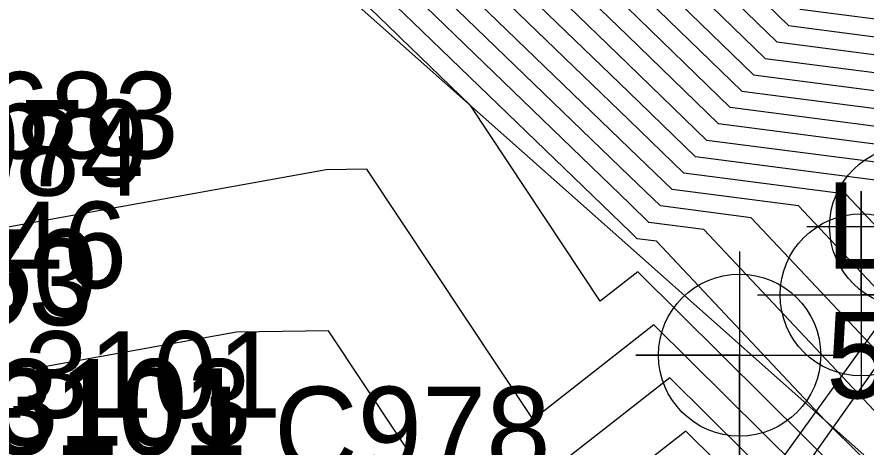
# Model space of a CAD drawing. Extents: x 2188792 to 2191981, y 386090 to 389710.
# Drawn here: x 2190375.85 to 2190400.42, y 387953.95 to 387966.39 of the extents above; entities that cross this region are included whole.
import ezdxf

# ---------------------------------------------------------------- set-up
doc = ezdxf.new("R2010")
doc.units = 0
for name, color, linetype in [('DTM Contours Major', 7, 'Continuous'), ('DTM Contours Minor', 7, 'Continuous'), ('Exist Guardrail', 7, 'Continuous'), ('Exist Roads EOT Cogo Elevation', 7, 'Continuous'), ('Exist Roads EOT Cogo Number', 7, 'Continuous'), ('Exist Roads EOT Cogo Point CELL', 7, 'Continuous'), ('Exist Structure Major Bridge Seam Cogo Comment', 7, 'Continuous'), ('Exist Structure Major Bridge Seam Cogo Elevation', 7, 'Continuous'), ('Exist Structure Major Bridge Seam Cogo Number', 7, 'Continuous'), ('Exist Structure Major Deck Tunnel Box Culvert', 7, 'Continuous'), ('Exist Structure Major Deck Tunnel Box Culvert Cogo Comment', 7, 'Continuous'), ('Exist Structure Major Deck Tunnel Box Culvert Cogo Elevation', 7, 'Continuous'), ('Exist Structure Major Deck Tunnel Box Culvert Cogo Number', 7, 'Continuous'), ('Exist Structure Major Deck Tunnel Box Culvert Cogo Point CELL', 7, 'Continuous'), ('PH Exist DTM Breakline', 7, 'Continuous')]:
    doc.layers.add(name, color=color, linetype=linetype)

msp = doc.modelspace()

# ---------------------------------------------------------------- linework, layer by layer
at = {"layer": 'DTM Contours Major'}
for points in [[(2190375.85, 387984.703), (2190378.915, 387982.405), (2190378.992, 387982.331), (2190379.416, 387981.921), (2190384.866, 387976.622), (2190386.495, 387975.047), (2190390.939, 387970.73), (2190393.464, 387968.289), (2190397.145, 387964.717), (2190403.02, 387963.956), (2190404.544, 387962.77), (2190405.147, 387962.446), (2190404.684, 387959.264), (2190405.716, 387955.176), (2190421.071, 387941.017)], [(2190410.389, 387950.286), (2190405.75, 387954.563), (2190404.759, 387958.49), (2190402.848, 387959.833), (2190401.182, 387961.604), (2190395.461, 387962.345), (2190393.525, 387964.224), (2190389.116, 387968.486), (2190386.656, 387970.876), (2190382.864, 387974.542), (2190379.711, 387977.608), (2190376.75, 387980.471), (2190376.206, 387980.994), (2190374.427, 387982.328)], [(2190400.287, 387953.652), (2190399.214, 387954.718), (2190394.342, 387959.9), (2190393.777, 387959.973), (2190393.586, 387960.159), (2190387.294, 387966.241), (2190386.816, 387966.706), (2190380.862, 387972.462), (2190380.006, 387973.294), (2190374.508, 387978.612)]]:
    msp.add_lwpolyline(points, dxfattribs=at)
at = {"layer": 'DTM Contours Minor'}
for points in [[(2190399.48, 387952.301), (2190394.265, 387957.483), (2190390.77, 387954.748), (2190385.97, 387961.986), (2190384.793, 387961.966), (2190355.48, 387956.679), (2190355.365, 387956.731), (2190355.353, 387956.761), (2190354.564, 387955.936), (2190354.612, 387956.957), (2190354.597, 387957.894), (2190361.86, 387990.491), (2190366.19, 387990.657), (2190366.236, 387991.404), (2190366.865, 387991.765), (2190365.867, 387994.071), (2190366.733, 387998.376), (2190366.783, 387999.75), (2190357.029, 388002.822), (2190331.329, 388016.184)], [(2190375.469, 387987.111), (2190376.68, 387985.918), (2190376.779, 387985.791), (2190379.672, 387983.499), (2190380.455, 387982.898), (2190386.402, 387978.25), (2190386.464, 387978.202), (2190386.928, 387977.839), (2190392.398, 387972.526), (2190393.416, 387971.541), (2190398.492, 387966.614), (2190401.929, 387966.169), (2190405.453, 387963.428), (2190406.847, 387962.679), (2190405.861, 387955.908), (2190406.035, 387955.826), (2190406.828, 387955.35), (2190413.004, 387952.335)], [(2190375.248, 387986.93), (2190376.507, 387985.69), (2190376.57, 387985.609), (2190379.575, 387983.228), (2190380.111, 387982.817), (2190384.539, 387979.356), (2190386.067, 387977.87), (2190386.399, 387977.549), (2190392.033, 387972.077), (2190393.428, 387970.728), (2190398.156, 387966.14), (2190402.202, 387965.616), (2190405.226, 387963.264), (2190406.422, 387962.621), (2190405.503, 387956.307), (2190405.696, 387955.544), (2190409.174, 387952.336)], [(2190375.028, 387986.748), (2190376.334, 387985.463), (2190376.361, 387985.427), (2190379.479, 387982.957), (2190379.767, 387982.736), (2190382.151, 387980.872), (2190385.667, 387977.454), (2190386.431, 387976.715), (2190391.668, 387971.628), (2190393.44, 387969.915), (2190397.819, 387965.665), (2190402.475, 387965.062), (2190404.999, 387963.099), (2190405.997, 387962.563), (2190405.23, 387957.293), (2190405.703, 387955.422), (2190414.234, 387947.555)], [(2190374.771, 387986.532), (2190376.089, 387985.235), (2190376.116, 387985.201), (2190376.135, 387985.178), (2190378.032, 387983.756), (2190379.382, 387982.686), (2190379.423, 387982.654), (2190379.763, 387982.389), (2190385.266, 387977.038), (2190386.463, 387975.881), (2190391.304, 387971.179), (2190393.452, 387969.102), (2190397.482, 387965.191), (2190402.748, 387964.509), (2190404.771, 387962.935), (2190405.572, 387962.504), (2190404.957, 387958.279), (2190405.709, 387955.299), (2190419.293, 387942.773)], [(2190375.566, 387984.228), (2190378.373, 387982.123), (2190378.544, 387981.959), (2190379.475, 387981.059), (2190384.465, 387976.206), (2190386.527, 387974.212), (2190390.575, 387970.281), (2190393.477, 387967.476), (2190396.808, 387964.242), (2190403.293, 387963.403), (2190404.317, 387962.606), (2190404.722, 387962.388), (2190404.411, 387960.25), (2190405.723, 387955.054), (2190418.934, 387942.871)], [(2190416.798, 387944.725), (2190405.73, 387954.931), (2190404.138, 387961.236), (2190404.298, 387962.33), (2190404.09, 387962.441), (2190403.566, 387962.849), (2190396.472, 387963.768), (2190393.489, 387966.663), (2190390.21, 387969.832), (2190386.559, 387973.378), (2190384.065, 387975.79), (2190379.534, 387980.196), (2190378.095, 387981.587), (2190377.831, 387981.841), (2190375.281, 387983.753)], [(2190414.662, 387946.578), (2190405.737, 387954.809), (2190403.865, 387962.221), (2190403.873, 387962.272), (2190403.863, 387962.277), (2190403.839, 387962.296), (2190396.135, 387963.293), (2190393.501, 387965.85), (2190389.846, 387969.383), (2190386.591, 387972.544), (2190383.665, 387975.374), (2190379.593, 387979.333), (2190377.647, 387981.215), (2190377.29, 387981.558), (2190374.997, 387983.278)], [(2190412.525, 387948.432), (2190405.743, 387954.686), (2190404.294, 387960.426), (2190403.362, 387961.081), (2190402.55, 387961.945), (2190395.798, 387962.819), (2190393.513, 387965.037), (2190389.481, 387968.935), (2190386.623, 387971.71), (2190383.264, 387974.958), (2190379.652, 387978.47), (2190377.198, 387980.843), (2190376.748, 387981.276), (2190374.712, 387982.803)], [(2190408.253, 387952.14), (2190405.757, 387954.441), (2190405.224, 387956.553), (2190402.333, 387958.584), (2190399.814, 387961.263), (2190395.124, 387961.87), (2190393.537, 387963.411), (2190388.752, 387968.037), (2190386.688, 387970.042), (2190382.463, 387974.126), (2190379.77, 387976.745), (2190376.301, 387980.099), (2190375.665, 387980.712)], [(2190422.118, 387935.798), (2190406.116, 387953.993), (2190405.764, 387954.318), (2190405.689, 387954.617), (2190401.819, 387957.335), (2190398.446, 387960.922), (2190394.788, 387961.396), (2190393.549, 387962.598), (2190388.387, 387967.588), (2190386.72, 387969.208), (2190382.063, 387973.71), (2190379.829, 387975.882), (2190375.853, 387979.727)], [(2190401.069, 387953.709), (2190404.1, 387954.123), (2190401.304, 387956.087), (2190397.078, 387960.581), (2190394.451, 387960.922), (2190393.562, 387961.785), (2190388.023, 387967.139), (2190386.752, 387968.374), (2190381.662, 387973.294), (2190379.888, 387975.02), (2190375.405, 387979.356)], [(2190402.107, 387953.913), (2190400.789, 387954.838), (2190395.71, 387960.241), (2190394.114, 387960.447), (2190393.574, 387960.972), (2190387.658, 387966.69), (2190386.784, 387967.54), (2190381.262, 387972.878), (2190379.947, 387974.157), (2190374.956, 387978.984)], [(2190399.883, 387952.977), (2190393.802, 387959.019), (2190392.714, 387958.168), (2190388.959, 387963.83), (2190386.929, 387965.792), (2190386.848, 387965.871), (2190380.461, 387972.046), (2190380.065, 387972.431), (2190374.059, 387978.24)], [(2190399.076, 387951.626), (2190394.727, 387955.946), (2190388.825, 387951.328), (2190384.856, 387957.313), (2190382.199, 387957.268), (2190358.08, 387952.918), (2190355.256, 387954.178), (2190354.942, 387954.912), (2190341.8, 387941.165)], [(2190398.672, 387950.951), (2190395.19, 387954.41), (2190386.881, 387947.909)]]:
    msp.add_lwpolyline(points, dxfattribs=at)
at = {"layer": 'Exist Guardrail'}
msp.add_line((2190413.255, 387974.11), (2190345.027, 387877.358), dxfattribs=at)
at = {"layer": 'Exist Roads EOT Cogo Point CELL'}
msp.add_lwpolyline([(2190396.741, 387959.607), (2190396.741, 387953.607), (2190396.741, 387956.607), (2190393.741, 387956.607), (2190399.741, 387956.607)], dxfattribs=at)
msp.add_circle((2190396.741, 387956.607), 2.344, dxfattribs=at)
at = {"layer": 'Exist Structure Major Deck Tunnel Box Culvert'}
msp.add_line((2190413.972, 387975.841), (2190342.771, 387876.97), dxfattribs=at)
at = {"layer": 'Exist Structure Major Deck Tunnel Box Culvert Cogo Point CELL'}
for points in [[(2190398.687, 387960.323), (2190404.687, 387960.323), (2190401.687, 387960.323), (2190401.687, 387963.323), (2190401.687, 387957.323)], [(2190397.256, 387958.349), (2190403.256, 387958.349), (2190400.256, 387958.349), (2190400.256, 387961.349), (2190400.256, 387955.349)]]:
    msp.add_lwpolyline(points, dxfattribs=at)
for centre in [(2190401.687, 387960.323), (2190400.256, 387958.349)]:
    msp.add_circle(centre, 2.344, dxfattribs=at)
at = {"layer": 'PH Exist DTM Breakline'}
msp.add_lwpolyline([(2190400.331, 387953.726), (2190393.593, 387959.713), (2190386.854, 387965.7), (2190380.116, 387971.688), (2190373.378, 387977.675), (2190372.458, 387979.04), (2190371.503, 387980.482), (2190370.094, 387982.434), (2190368.499, 387984.872), (2190367.733, 387986.787), (2190366.642, 387989.492), (2190365.72, 387991.87), (2190365.463, 387993.999), (2190366.5, 387998.453), (2190367.07, 388001.071), (2190369.285, 388004.24)], dxfattribs=at)

# ---------------------------------------------------------------- texts
at = {"layer": 'Exist Roads EOT Cogo Elevation'}
msp.add_text('57.54', height=2.5, dxfattribs=at).set_placement((2190399.241, 387955.357))
at = {"layer": 'Exist Roads EOT Cogo Number'}
msp.add_text('LC895', height=2.5, dxfattribs=at).set_placement((2190399.241, 387959.107))
at = {"layer": 'Exist Structure Major Bridge Seam Cogo Comment'}
msp.add_text('*EL3103', height=2.5, dxfattribs=at).set_placement((2190369.805, 387953.991))
at = {"layer": 'Exist Structure Major Bridge Seam Cogo Elevation'}
msp.add_text('57.50', height=2.5, dxfattribs=at).set_placement((2190369.805, 387957.741))
at = {"layer": 'Exist Structure Major Bridge Seam Cogo Number'}
for s, p in [('LC979', (2190369.805, 387961.491)), ('LC978', (2190381.425, 387953.193))]:
    msp.add_text(s, height=2.5, dxfattribs=at).set_placement(p)
at = {"layer": 'Exist Structure Major Deck Tunnel Box Culvert Cogo Comment'}
for s, p in [('*BL3101', (2190370.67, 387954.796)), ('*EL3101', (2190369.674, 387953.722))]:
    msp.add_text(s, height=2.5, dxfattribs=at).set_placement(p)
at = {"layer": 'Exist Structure Major Deck Tunnel Box Culvert Cogo Elevation'}
for s, p in [('55.46', (2190370.67, 387958.546)), ('55.53', (2190369.674, 387957.472))]:
    msp.add_text(s, height=2.5, dxfattribs=at).set_placement(p)
at = {"layer": 'Exist Structure Major Deck Tunnel Box Culvert Cogo Number'}
for s, p in [('LC683', (2190370.67, 387962.296)), ('LC684', (2190369.674, 387961.222))]:
    msp.add_text(s, height=2.5, dxfattribs=at).set_placement(p)

doc.saveas('drawing.dxf')
